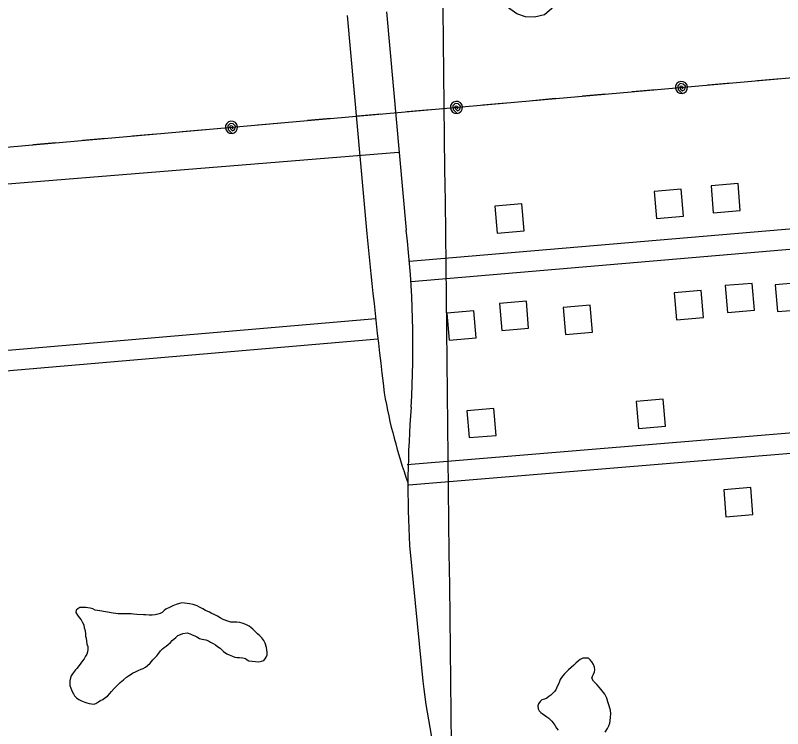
# Model space of a CAD drawing. Extents: x 3683402 to 3721514, y 487807 to 513565.
# Drawn here: x 3692252 to 3693387, y 496621 to 497676 of the extents above; entities that cross this region are included whole.
import ezdxf

# ---------------------------------------------------------------- set-up
doc = ezdxf.new("R2010")
doc.units = 0
for name, color, linetype in [('V-BLDG-OTLN', 7, 'Continuous'), ('V-GRID-MAJR', 7, 'Continuous'), ('V-ROAD-CNTR', 7, 'Continuous'), ('V-TOPO-SHOR', 7, 'Continuous'), ('V-UTIL-LINE', 7, 'Continuous')]:
    doc.layers.add(name, color=color, linetype=linetype)

msp = doc.modelspace()

# ---------------------------------------------------------------- linework, layer by layer
at = {"layer": 'V-BLDG-OTLN'}
for points in [[(3693284.2, 497384), (3693324.1, 497387.4), (3693320.7, 497427.2), (3693280.8, 497423.8)], [(3693200.2, 497375.7), (3693240, 497379.1), (3693236.7, 497419), (3693196.8, 497415.6)], [(3692964.7, 497353.7), (3693004.6, 497357.1), (3693001.2, 497397), (3692961.3, 497393.6)], [(3693341.5, 497279.6), (3693301.7, 497276.2), (3693305.1, 497236.4), (3693344.9, 497239.8)], [(3693415.7, 497281), (3693375.8, 497277.6), (3693379.2, 497237.8), (3693419.1, 497241.1)], [(3693266.2, 497269), (3693226.3, 497265.6), (3693229.7, 497225.8), (3693269.6, 497229.2)], [(3693007.7, 497253.2), (3692967.9, 497249.8), (3692971.3, 497209.9), (3693011.1, 497213.3)], [(3693102.2, 497247.3), (3693062.3, 497243.9), (3693065.7, 497204.1), (3693105.6, 497207.5)], [(3692930.1, 497238.9), (3692890.2, 497235.5), (3692893.6, 497195.6), (3692933.5, 497199)], [(3693173.7, 497065.1), (3693213.5, 497068.5), (3693210.2, 497108.3), (3693170.3, 497104.9)], [(3692923.2, 497051.4), (3692963.1, 497054.8), (3692959.7, 497094.7), (3692919.8, 497091.3)], [(3693339.5, 496977.6), (3693299.6, 496974.3), (3693302.9, 496934.5), (3693342.8, 496937.8)]]:
    msp.add_lwpolyline(points, close=True, dxfattribs=at)
at = {"layer": 'V-GRID-MAJR'}
msp.add_spline([(3692934.8, 493283.3), (3692866.1, 499341.9), (3692797.3, 505402.5), (3692796.2, 505494.7)], degree=3, dxfattribs=at)
at = {"layer": 'V-ROAD-CNTR'}
for points in [[(3693031.3, 497839.9), (3693037.2, 497759.1), (3693041.7, 497751.4), (3693048.5, 497738), (3693052.5, 497726), (3693053.7, 497712.4), (3693052.5, 497698.7), (3693045.5, 497686), (3693034.6, 497676.5), (3693020, 497673.1), (3693006.4, 497673.5), (3692993.5, 497678), (3692983.5, 497685.5), (3692976.6, 497694.3), (3692970.8, 497706.4), (3692970.9, 497721.9), (3692977.5, 497737.5), (3692986.2, 497747.1), (3692995.2, 497754.2), (3693001.3, 497758.4)], [(3692772.1, 497352.8), (3692743.5, 497675.8)], [(3692830.3, 497358), (3692801.6, 497680.9)], [(3692818.6, 497472.9), (3691053.7, 497329.9), (3689259.8, 497172.4)], [(3692834.7, 497312.3), (3694311.6, 497438.1)], [(3692837.2, 497282.4), (3694314.4, 497408.3)], [(3692785.3, 497227.1), (3691920.1, 497152.5)], [(3692787.9, 497197.2), (3691922.6, 497122.6)], [(3694353.9, 497137.4), (3692831.5, 497011.1)], [(3694367.9, 497108.5), (3692834, 496981.2)], [(3692834.9, 496892.1), (3692854.7, 496691.2)]]:
    msp.add_lwpolyline(points, dxfattribs=at)
for centre, radius, start, end in [((3691320.3, 497185.9), 1519.7, 356.6343, 6.5021), ((3701575.9, 498188.5), 8843.4, 185.42258, 186.95636), ((3693592.2, 497256.6), 806.7, 189.9313, 199.6688), ((3694349.1, 496975.9), 1516.5, 175.4336, 183.1681), ((3694086.7, 496840.2), 1241, 186.8966, 203.9404)]:
    msp.add_arc(centre, radius, start, end, dxfattribs=at)
at = {"layer": 'V-TOPO-SHOR'}
for points in [[(3692376.9, 496795.3), (3692373.4, 496795.8), (3692370.3, 496796.1), (3692366.8, 496798.2), (3692363, 496799.2), (3692359.2, 496799.7), (3692356.2, 496800.2), (3692353.1, 496800.4), (3692347.4, 496800.2), (3692344.3, 496798.4), (3692342.2, 496796.3), (3692341.7, 496793), (3692344, 496788.9), (3692346.6, 496785.4), (3692349.4, 496782), (3692351.3, 496778), (3692353.4, 496774.4), (3692354.1, 496770.4), (3692355.2, 496766.4), (3692355.7, 496761), (3692356.1, 496757.9), (3692356.8, 496754.8), (3692357.5, 496750.5), (3692357.9, 496746), (3692359.1, 496742.5), (3692359.5, 496738), (3692359, 496734.7), (3692357.8, 496731.2), (3692356.1, 496728.3), (3692353.8, 496724.3), (3692351.6, 496721.3), (3692349.2, 496717.7), (3692346.6, 496714.7), (3692343, 496710.2), (3692340.9, 496707.9), (3692336.8, 496702.2), (3692334.7, 496699.4), (3692333.5, 496696.4), (3692332.7, 496691.6), (3692332.7, 496688.6), (3692332.9, 496685), (3692334.3, 496681.2), (3692335.9, 496676), (3692338, 496672.7), (3692339.7, 496669.6), (3692342.5, 496666.7), (3692346.2, 496664.1), (3692350, 496662.4), (3692354.7, 496660.5), (3692357.6, 496659.3), (3692361.3, 496658.3), (3692364.6, 496657.8), (3692368.2, 496657.3), (3692371.3, 496658.3), (3692373.9, 496660.4), (3692378.1, 496662.7), (3692381.5, 496664.3), (3692384.5, 496666.5), (3692388.3, 496669.3), (3692391.7, 496673), (3692394.3, 496675.8), (3692398.4, 496680.3), (3692402.2, 496684.5), (3692406.9, 496689.5), (3692409.8, 496691.3), (3692412.1, 496693.4), (3692416.7, 496697.2), (3692419.5, 496699.1), (3692422.1, 496700.9), (3692425.2, 496703), (3692430.7, 496705.4), (3692433.8, 496707), (3692438, 496708.9), (3692440.9, 496710), (3692444.4, 496711.9), (3692447.5, 496714.7), (3692451.3, 496718), (3692453.5, 496720.3), (3692455.4, 496722.9), (3692458.7, 496726.4), (3692461.1, 496728.8), (3692464.2, 496732.5), (3692467, 496736.1), (3692469.9, 496738.9), (3692472, 496741), (3692474.9, 496742.9), (3692478, 496745.7), (3692481.3, 496748.5), (3692484.2, 496751.6), (3692489.2, 496756), (3692492.3, 496758.6), (3692496.3, 496760.2), (3692499.8, 496761.6), (3692506.2, 496762.7), (3692510.7, 496761.1), (3692513.5, 496759.9), (3692517.3, 496758.2), (3692520.4, 496756.7), (3692524.4, 496754.3), (3692527.9, 496753.4), (3692533.8, 496752.4)], [(3692533.8, 496752.4), (3692537.6, 496751.2), (3692540.6, 496749), (3692544.6, 496747.1), (3692547.9, 496745.2), (3692551.2, 496742.6), (3692554.8, 496740.2), (3692557.6, 496737.6), (3692559.9, 496735.4), (3692564.9, 496731.9), (3692568.4, 496730.2), (3692573.3, 496728.5), (3692576.6, 496727), (3692580.2, 496726.5), (3692583.7, 496726.3), (3692588.7, 496726), (3692592.2, 496725), (3692595.1, 496723.1), (3692597.6, 496721.5), (3692607.1, 496720.2), (3692612.3, 496719.9), (3692616.3, 496720.9), (3692619.4, 496722), (3692621.5, 496724.1), (3692623, 496727), (3692624.4, 496730.3), (3692624.4, 496734.3), (3692623.8, 496737.8), (3692623.3, 496740.9), (3692621.5, 496747.5), (3692619.4, 496751.6), (3692616.6, 496755.4), (3692613.7, 496758.5), (3692610.4, 496761.3), (3692606.9, 496764.9), (3692603.4, 496768.2), (3692600.3, 496770.6), (3692597.8, 496772.5), (3692592.8, 496774.9), (3692587.4, 496777.1), (3692584.1, 496778), (3692579.4, 496778.8), (3692575.8, 496778.8), (3692570.6, 496778.8), (3692566.4, 496780.1), (3692559.3, 496782.7), (3692555.1, 496785.1), (3692550.8, 496787.3), (3692547.1, 496789.2), (3692541.9, 496792), (3692539.1, 496793.2), (3692533.4, 496795.6), (3692529.4, 496798.3), (3692524.5, 496800.7), (3692520.9, 496802.6), (3692515.3, 496804.5), (3692509.6, 496805.7), (3692506.3, 496806), (3692502.3, 496806.5), (3692498.3, 496807), (3692494.7, 496806.1), (3692489.7, 496804.9), (3692485, 496802.8), (3692481, 496800.7), (3692474.8, 496797.7), (3692472.2, 496795.8), (3692469.1, 496793), (3692466.5, 496791.4), (3692462.7, 496790.2), (3692459.1, 496789.5), (3692454.4, 496788.9), (3692450.2, 496788.7), (3692444.5, 496789.2), (3692441.4, 496789.4), (3692432, 496790), (3692427, 496790.5), (3692423.2, 496790.7), (3692419.4, 496790.8), (3692415.9, 496790.8), (3692409, 496790.8), (3692404.1, 496791.1), (3692400.5, 496791.6), (3692397, 496792.1), (3692376.9, 496795.3)], [(3693091.4, 496725.5), (3693087.2, 496723.3), (3693084.8, 496721.4), (3693080.9, 496718), (3693077.7, 496715.1), (3693074, 496711.4), (3693070.1, 496708), (3693067.8, 496705.6), (3693064.2, 496702), (3693061.9, 496699.3), (3693059.7, 496696.9), (3693057.5, 496693.9), (3693056.5, 496691), (3693055.3, 496687.1), (3693053.3, 496683.2), (3693051.3, 496678.6), (3693049.4, 496675.9), (3693046.9, 496673.5), (3693043.9, 496670.8), (3693041.2, 496668.6), (3693038.1, 496666.2), (3693034.6, 496664.8), (3693030.7, 496663.6), (3693028, 496661.1), (3693025.8, 496657.7), (3693024.6, 496654.8), (3693025.3, 496650.6), (3693026.7, 496647.5), (3693028.9, 496644.8), (3693031.6, 496643), (3693034.3, 496641.3), (3693038.1, 496638.6), (3693040.8, 496636.4), (3693043.3, 496634.2), (3693045.4, 496632), (3693049.6, 496626.3), (3693052.5, 496621.9), (3693054.9, 496618.7)], [(3693124.3, 496616.1), (3693127.5, 496621.2), (3693129.7, 496625.4), (3693131.4, 496629), (3693131.7, 496632.5), (3693132, 496638.1), (3693132.5, 496643), (3693132, 496648.6), (3693131.1, 496651.5), (3693130.1, 496654.7), (3693128.4, 496660.8), (3693126.5, 496666.2), (3693123.8, 496672.1), (3693119.7, 496677.2), (3693117.8, 496679.7), (3693115.4, 496682.4), (3693111.7, 496686.6), (3693109.3, 496688.8), (3693106.9, 496691.5), (3693104.7, 496695.6), (3693105.4, 496698.8), (3693106.9, 496701.7), (3693108.4, 496704.9), (3693108.9, 496708.1), (3693108.4, 496712), (3693107, 496716.2), (3693104.6, 496720.1), (3693101.9, 496722.8), (3693099.5, 496725.2), (3693091.4, 496725.5)]]:
    msp.add_lwpolyline(points, dxfattribs=at)
at = {"layer": 'V-UTIL-LINE'}
for points in [[(3695870.6, 505530.4), (3695728.9, 502431.4), (3695838.9, 502046.2), (3695757.1, 500803.7), (3695667.6, 498928.7), (3695617, 497780.2), (3691153.1, 497384.5), (3689228.6, 497219.4)], [(3693237.1, 497569.2), (3693238.9, 497567), (3693239.5, 497569.3), (3693237.7, 497571.3), (3693234.9, 497570.8), (3693235, 497567.4), (3693238.5, 497564.3), (3693242.2, 497566.4), (3693243.1, 497571.2), (3693239.8, 497574.3), (3693235.3, 497574.9), (3693231.9, 497571.5), (3693232, 497566), (3693237.9, 497560.3), (3693241.3, 497561.3), (3693244, 497563.5), (3693245.7, 497566.5), (3693246.1, 497570), (3693245.1, 497573.4), (3693242.9, 497576.1), (3693239.8, 497577.8), (3693236.3, 497578.2), (3693232.9, 497577.2), (3693230.2, 497575), (3693228.5, 497571.9), (3693228.1, 497568.4), (3693229.1, 497565.1), (3693231.3, 497562.3), (3693234.4, 497560.7), (3693237.9, 497560.3)], [(3693309.9, 497575.7), (3693276, 497572.7)], [(3693383.6, 497582.2), (3693349.7, 497579.2)], [(3693198.3, 497565.8), (3693164.4, 497562.8)], [(3692904.4, 497539.8), (3692906.2, 497537.5), (3692906.9, 497539.8), (3692905, 497541.8), (3692902.2, 497541.3), (3692902.3, 497537.9), (3692905.8, 497534.8), (3692909.5, 497536.9), (3692910.4, 497541.7), (3692907.1, 497544.8), (3692902.6, 497545.4), (3692899.2, 497542), (3692899.4, 497536.5), (3692905.2, 497530.8), (3692908.6, 497531.8), (3692911.3, 497534), (3692913, 497537.1), (3692913.4, 497540.5), (3692912.4, 497543.9), (3692910.2, 497546.7), (3692907.1, 497548.3), (3692903.6, 497548.7), (3692900.2, 497547.7), (3692897.5, 497545.5), (3692895.8, 497542.4), (3692895.4, 497539), (3692896.4, 497535.6), (3692898.6, 497532.8), (3692901.7, 497531.2), (3692905.2, 497530.8)], [(3693050.9, 497552.7), (3693017, 497549.7)], [(3693124.6, 497559.3), (3693090.7, 497556.3)], [(3692977.2, 497546.2), (3692943.3, 497543.2)], [(3692791.9, 497529.8), (3692758, 497526.8)], [(3692865.6, 497536.3), (3692831.7, 497533.3)], [(3692571.7, 497510.3), (3692573.5, 497508), (3692574.2, 497510.3), (3692572.4, 497512.4), (3692569.5, 497511.8), (3692569.6, 497508.4), (3692573.1, 497505.3), (3692576.8, 497507.4), (3692577.7, 497512.2), (3692574.4, 497515.3), (3692569.9, 497515.9), (3692566.5, 497512.5), (3692566.7, 497507), (3692572.5, 497501.3), (3692575.9, 497502.3), (3692578.6, 497504.5), (3692580.3, 497507.6), (3692580.7, 497511.1), (3692579.7, 497514.4), (3692577.5, 497517.2), (3692574.4, 497518.8), (3692570.9, 497519.2), (3692567.5, 497518.2), (3692564.8, 497516), (3692563.1, 497513), (3692562.7, 497509.5), (3692563.7, 497506.1), (3692565.9, 497503.4), (3692569, 497501.7), (3692572.5, 497501.3)], [(3692644.5, 497516.7), (3692610.6, 497513.7)], [(3692718.2, 497523.2), (3692684.3, 497520.2)], [(3692532.9, 497506.8), (3692499, 497503.8)], [(3692385.5, 497493.8), (3692351.6, 497490.8)], [(3692459.2, 497500.3), (3692425.3, 497497.3)], [(3692311.8, 497487.2), (3692277.9, 497484.2)]]:
    msp.add_lwpolyline(points, dxfattribs=at)

doc.saveas('drawing.dxf')
